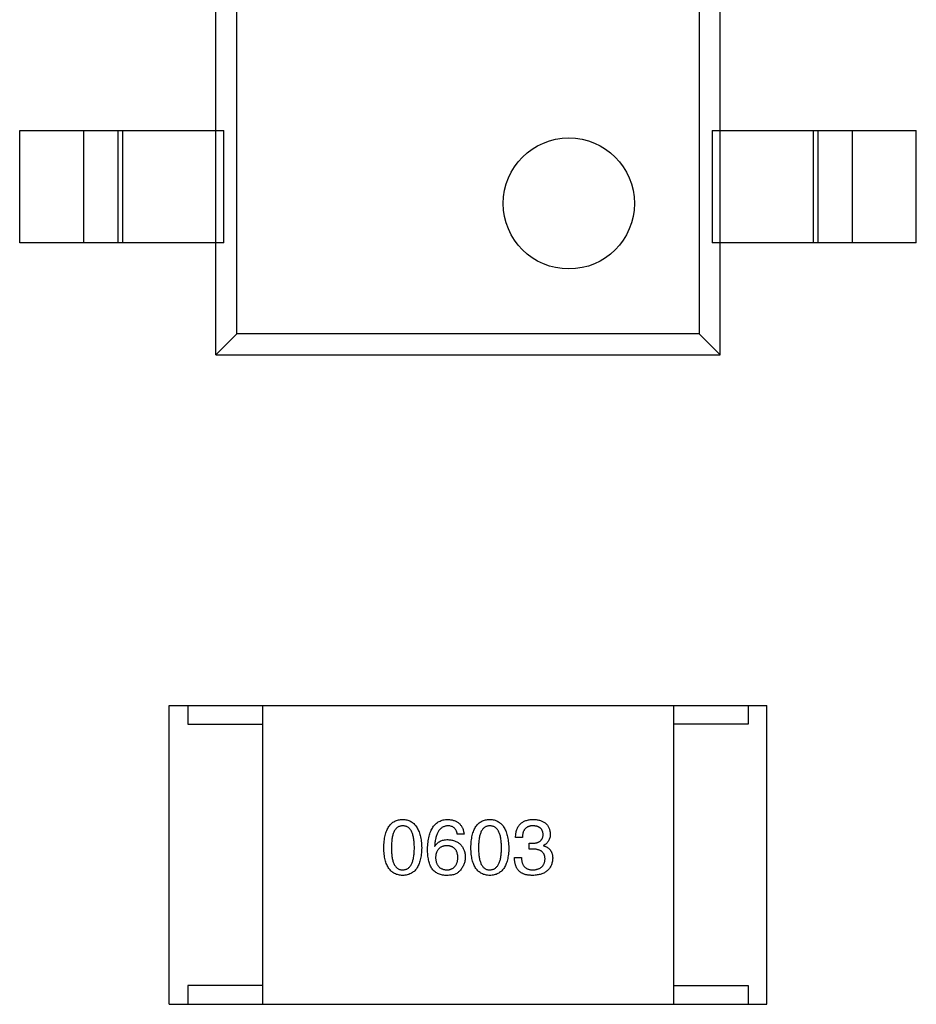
# Model space of a CAD drawing. Header units: millimetres. Extents: x 42 to 554, y 166 to 335.
# Tile 372 of 410: x 469.24 to 471.64, y 267.73 to 270.36. Entities that reach past the tile are written whole.
import ezdxf

# ---------------------------------------------------------------- set-up
doc = ezdxf.new("R2010")
doc.units = ezdxf.units.MM
doc.header["$LTSCALE"] = 30.734
doc.layers.get('0').update_dxf_attribs({"linetype": 'CONTINUOUS'})

msp = doc.modelspace()

# ---------------------------------------------------------------- linework, layer by layer
at = {"linetype": 'Continuous'}
for p, q in [((469.7693, 269.4645), (469.7693, 271.6645)), ((471.1193, 269.4645), (471.1193, 271.6645)), ((469.8256, 269.5207), (469.8256, 271.6082)), ((471.0631, 271.6082), (471.0631, 269.5207)), ((469.2443, 269.7645), (469.2443, 270.0645)), ((469.2443, 270.0645), (469.7904, 270.0645)), ((469.4161, 269.7645), (469.4161, 270.0645)), ((469.5073, 270.0645), (469.5073, 269.7645)), ((469.5195, 270.0645), (469.5195, 269.7645)), ((469.7904, 269.7645), (469.7904, 270.0645)), ((471.0983, 270.0645), (471.6443, 270.0645)), ((471.0983, 270.0645), (471.0983, 269.7645)), ((471.3692, 269.7645), (471.3692, 270.0645)), ((471.3813, 269.7645), (471.3813, 270.0645)), ((471.4726, 270.0645), (471.4726, 269.7645)), ((471.6443, 269.7645), (471.6443, 270.0645)), ((469.7904, 269.7645), (469.2443, 269.7645)), ((471.6443, 269.7645), (471.0983, 269.7645)), ((469.8256, 269.5207), (469.7693, 269.4645)), ((471.0631, 269.5207), (469.8256, 269.5207)), ((471.0631, 269.5207), (471.1193, 269.4645)), ((469.7693, 269.4645), (471.1193, 269.4645)), ((469.6446, 268.525), (471.2446, 268.525)), ((469.6446, 267.725), (469.6446, 268.525)), ((469.6946, 268.525), (469.6946, 268.475)), ((469.8946, 268.525), (469.8946, 267.725)), ((470.9946, 268.525), (470.9946, 267.725)), ((471.1946, 268.525), (471.1946, 268.475)), ((471.2446, 267.725), (471.2446, 268.525)), ((469.6946, 268.475), (469.8946, 268.475)), ((471.1946, 268.475), (470.9946, 268.475)), ((470.4337, 268.1809), (470.4157, 268.1809)), ((470.5898, 268.1718), (470.5718, 268.1718)), ((470.3551, 268.1489), (470.3559, 268.1481)), ((470.6079, 268.1563), (470.6177, 268.1563)), ((470.6079, 268.1407), (470.6079, 268.1563)), ((470.6169, 268.1407), (470.6079, 268.1407)), ((470.6464, 268.1505), (470.6464, 268.1497)), ((470.5685, 268.1177), (470.5874, 268.1177)), ((469.8946, 267.775), (469.6946, 267.775)), ((469.6946, 267.775), (469.6946, 267.725)), ((470.9946, 267.775), (471.1946, 267.775)), ((471.1946, 267.775), (471.1946, 267.725)), ((469.6446, 267.725), (471.2446, 267.725))]:
    msp.add_line(p, q, dxfattribs=at)
msp.add_circle((470.7143, 269.8695), 0.1754, dxfattribs=at)
for points, knots in [([(470.2188, 268.144), (470.2189, 268.147), (470.2191, 268.1529), (470.2199, 268.1615), (470.221, 268.1695), (470.2225, 268.1769), (470.2243, 268.1837), (470.2266, 268.1899), (470.2292, 268.1956), (470.2322, 268.2007), (470.2356, 268.2052), (470.2393, 268.2091), (470.2435, 268.2125), (470.248, 268.2152), (470.2529, 268.2174), (470.2581, 268.219), (470.2638, 268.2199), (470.2676, 268.2201), (470.2696, 268.2202)], [0, 0, 0, 0, 0.088823, 0.172287, 0.250296, 0.323438, 0.392244, 0.456221, 0.516635, 0.573871, 0.628, 0.680335, 0.731489, 0.782557, 0.834044, 0.886738, 0.942089, 1, 1, 1, 1]), ([(470.2696, 268.2202), (470.2716, 268.2201), (470.2754, 268.2198), (470.281, 268.2188), (470.2861, 268.2171), (470.291, 268.2149), (470.2955, 268.2121), (470.2996, 268.2088), (470.3033, 268.2048), (470.3066, 268.2003), (470.3097, 268.1952), (470.3123, 268.1896), (470.3146, 268.1833), (470.3165, 268.1766), (470.318, 268.1692), (470.3192, 268.1613), (470.3201, 268.1528), (470.3203, 268.147), (470.3204, 268.144)], [0, 0, 0, 0, 0.057415, 0.112361, 0.16496, 0.216437, 0.267441, 0.318839, 0.371478, 0.426325, 0.483626, 0.544235, 0.608673, 0.677374, 0.750405, 0.828394, 0.911525, 1, 1, 1, 1]), ([(470.3362, 268.1407), (470.3363, 268.1438), (470.3365, 268.1499), (470.3373, 268.1588), (470.3385, 268.1671), (470.3401, 268.1747), (470.342, 268.1818), (470.3444, 268.1883), (470.3472, 268.1942), (470.3504, 268.1995), (470.354, 268.2042), (470.358, 268.2083), (470.3624, 268.2118), (470.3672, 268.2147), (470.3724, 268.217), (470.378, 268.2187), (470.384, 268.2198), (470.3882, 268.2201), (470.3903, 268.2202)], [0, 0, 0, 0, 0.087517, 0.169686, 0.246944, 0.319347, 0.387088, 0.450961, 0.511075, 0.567974, 0.622351, 0.675039, 0.726853, 0.778688, 0.83093, 0.884738, 0.941043, 1, 1, 1, 1]), ([(470.3903, 268.2202), (470.3919, 268.2201), (470.395, 268.2198), (470.3995, 268.2191), (470.4038, 268.2181), (470.4077, 268.2169), (470.4114, 268.2154), (470.4149, 268.2136), (470.418, 268.2115), (470.4209, 268.2092), (470.4235, 268.2066), (470.4258, 268.2037), (470.4278, 268.2006), (470.4296, 268.1971), (470.4311, 268.1935), (470.4322, 268.1895), (470.4332, 268.1853), (470.4336, 268.1823), (470.4337, 268.1809)], [0, 0, 0, 0, 0.073784, 0.144317, 0.211047, 0.274818, 0.336501, 0.395724, 0.453465, 0.510016, 0.566585, 0.622844, 0.680328, 0.739335, 0.800408, 0.863904, 0.93053, 1, 1, 1, 1]), ([(470.452, 268.144), (470.4521, 268.147), (470.4523, 268.1529), (470.453, 268.1615), (470.4541, 268.1695), (470.4556, 268.1769), (470.4575, 268.1837), (470.4598, 268.1899), (470.4623, 268.1956), (470.4654, 268.2007), (470.4687, 268.2052), (470.4725, 268.2091), (470.4766, 268.2125), (470.4811, 268.2152), (470.486, 268.2174), (470.4913, 268.219), (470.4969, 268.2199), (470.5008, 268.2201), (470.5028, 268.2202)], [0, 0, 0, 0, 0.088823, 0.172287, 0.250296, 0.323438, 0.392244, 0.456221, 0.516635, 0.573871, 0.628, 0.680335, 0.731489, 0.782557, 0.834044, 0.886738, 0.942089, 1, 1, 1, 1]), ([(470.5028, 268.2202), (470.5047, 268.2201), (470.5086, 268.2198), (470.5141, 268.2188), (470.5193, 268.2171), (470.5241, 268.2149), (470.5286, 268.2121), (470.5327, 268.2088), (470.5364, 268.2048), (470.5398, 268.2003), (470.5428, 268.1952), (470.5454, 268.1896), (470.5477, 268.1833), (470.5496, 268.1766), (470.5511, 268.1692), (470.5524, 268.1613), (470.5532, 268.1528), (470.5535, 268.147), (470.5536, 268.144)], [0, 0, 0, 0, 0.057415, 0.112361, 0.16496, 0.216437, 0.267441, 0.318839, 0.371478, 0.426325, 0.483626, 0.544235, 0.608673, 0.677374, 0.750405, 0.828394, 0.911525, 1, 1, 1, 1]), ([(470.5718, 268.1718), (470.5719, 268.1738), (470.572, 268.1775), (470.5726, 268.1829), (470.5736, 268.1879), (470.575, 268.1926), (470.5767, 268.197), (470.5788, 268.2009), (470.5812, 268.2045), (470.5841, 268.2077), (470.5872, 268.2106), (470.5908, 268.2131), (470.5946, 268.2152), (470.5989, 268.2169), (470.6035, 268.2184), (470.6085, 268.2193), (470.6138, 268.22), (470.6175, 268.2201), (470.6194, 268.2202)], [0, 0, 0, 0, 0.074804, 0.144899, 0.211458, 0.274554, 0.334363, 0.392059, 0.448123, 0.503024, 0.558154, 0.613471, 0.670844, 0.729926, 0.792003, 0.857405, 0.926768, 1, 1, 1, 1]), ([(470.6194, 268.2202), (470.6211, 268.2201), (470.6244, 268.2199), (470.6293, 268.2193), (470.6339, 268.2184), (470.6381, 268.2172), (470.642, 268.2158), (470.6457, 268.2141), (470.649, 268.2121), (470.652, 268.2098), (470.6547, 268.2073), (470.657, 268.2044), (470.659, 268.2013), (470.6608, 268.1979), (470.6622, 268.1942), (470.6633, 268.1903), (470.6641, 268.1861), (470.6643, 268.1832), (470.6644, 268.1817)], [0, 0, 0, 0, 0.077845, 0.151584, 0.221397, 0.287366, 0.350104, 0.410398, 0.467998, 0.524388, 0.579979, 0.635152, 0.690917, 0.747936, 0.806661, 0.867861, 0.932479, 1, 1, 1, 1]), ([(470.2696, 268.203), (470.2684, 268.2029), (470.266, 268.2028), (470.2625, 268.2022), (470.2593, 268.201), (470.2563, 268.1994), (470.2536, 268.1972), (470.251, 268.1947), (470.2488, 268.1917), (470.2468, 268.1882), (470.245, 268.1842), (470.2434, 268.1798), (470.2422, 268.175), (470.2411, 268.1697), (470.2403, 268.1639), (470.2397, 268.1577), (470.2394, 268.151), (470.2393, 268.1463), (470.2393, 268.144)], [0, 0, 0, 0, 0.049764, 0.097007, 0.143217, 0.188577, 0.235116, 0.282997, 0.333719, 0.387776, 0.445989, 0.508679, 0.576563, 0.649481, 0.728235, 0.812722, 0.903548, 1, 1, 1, 1]), ([(470.3008, 268.144), (470.3008, 268.1463), (470.3007, 268.151), (470.3003, 268.1577), (470.2997, 268.1639), (470.2989, 268.1697), (470.2978, 268.175), (470.2965, 268.1798), (470.2949, 268.1842), (470.2931, 268.1882), (470.291, 268.1917), (470.2887, 268.1947), (470.2861, 268.1972), (470.2833, 268.1994), (470.2802, 268.201), (470.2769, 268.2022), (470.2733, 268.2028), (470.2709, 268.2029), (470.2696, 268.203)], [0, 0, 0, 0, 0.095719, 0.185854, 0.269738, 0.347952, 0.420315, 0.487894, 0.550245, 0.608186, 0.662454, 0.713283, 0.761375, 0.808209, 0.854301, 0.901312, 0.949396, 1, 1, 1, 1]), ([(470.3903, 268.203), (470.389, 268.2029), (470.3865, 268.2027), (470.3828, 268.2018), (470.3793, 268.2007), (470.3761, 268.199), (470.3731, 268.1971), (470.3703, 268.1946), (470.3678, 268.1918), (470.3654, 268.1886), (470.3633, 268.185), (470.3615, 268.181), (470.3598, 268.1766), (470.3584, 268.1718), (470.3572, 268.1667), (470.3563, 268.1611), (470.3555, 268.1551), (470.3552, 268.151), (470.3551, 268.1489)], [0, 0, 0, 0, 0.054741, 0.107075, 0.158339, 0.208382, 0.258772, 0.310045, 0.362765, 0.417822, 0.475982, 0.537466, 0.602901, 0.673037, 0.747247, 0.826291, 0.910782, 1, 1, 1, 1]), ([(470.4157, 268.1809), (470.4153, 268.1826), (470.4146, 268.1859), (470.4128, 268.1905), (470.4104, 268.1944), (470.4074, 268.1976), (470.4039, 268.2), (470.3998, 268.2017), (470.3952, 268.2028), (470.392, 268.2029), (470.3903, 268.203)], [0, 0, 0, 0, 0.1439, 0.274233, 0.394478, 0.509388, 0.621911, 0.738504, 0.863414, 1, 1, 1, 1]), ([(470.5028, 268.203), (470.5016, 268.2029), (470.4992, 268.2028), (470.4957, 268.2022), (470.4924, 268.201), (470.4894, 268.1994), (470.4867, 268.1972), (470.4842, 268.1947), (470.4819, 268.1917), (470.4799, 268.1882), (470.4782, 268.1842), (470.4766, 268.1798), (470.4754, 268.175), (470.4742, 268.1697), (470.4735, 268.1639), (470.4729, 268.1577), (470.4725, 268.151), (470.4725, 268.1463), (470.4725, 268.144)], [0, 0, 0, 0, 0.049764, 0.097007, 0.143217, 0.188577, 0.235116, 0.282997, 0.333719, 0.387776, 0.445989, 0.508679, 0.576563, 0.649481, 0.728235, 0.812722, 0.903548, 1, 1, 1, 1]), ([(470.5339, 268.144), (470.5339, 268.1463), (470.5339, 268.151), (470.5335, 268.1577), (470.5329, 268.1639), (470.5321, 268.1697), (470.531, 268.175), (470.5297, 268.1798), (470.5281, 268.1842), (470.5263, 268.1882), (470.5242, 268.1917), (470.5219, 268.1947), (470.5193, 268.1972), (470.5165, 268.1994), (470.5134, 268.201), (470.5101, 268.2022), (470.5065, 268.2028), (470.504, 268.2029), (470.5028, 268.203)], [0, 0, 0, 0, 0.095719, 0.185854, 0.269738, 0.347952, 0.420315, 0.487894, 0.550245, 0.608186, 0.662454, 0.713283, 0.761375, 0.808209, 0.854301, 0.901312, 0.949396, 1, 1, 1, 1]), ([(470.6185, 268.203), (470.6174, 268.203), (470.6152, 268.2029), (470.612, 268.2026), (470.6091, 268.2019), (470.6063, 268.2011), (470.6038, 268.2), (470.6014, 268.1987), (470.5993, 268.1971), (470.5974, 268.1952), (470.5957, 268.1931), (470.5942, 268.1908), (470.5929, 268.1882), (470.5919, 268.1854), (470.591, 268.1824), (470.5905, 268.1791), (470.59, 268.1755), (470.5899, 268.1731), (470.5898, 268.1718)], [0, 0, 0, 0, 0.069877, 0.136363, 0.198671, 0.257968, 0.315462, 0.370709, 0.425568, 0.479847, 0.535753, 0.592303, 0.651386, 0.713311, 0.778642, 0.84836, 0.921866, 1, 1, 1, 1]), ([(470.6456, 268.18), (470.6455, 268.1809), (470.6453, 268.1827), (470.6448, 268.1852), (470.6442, 268.1876), (470.6433, 268.1898), (470.6423, 268.1918), (470.641, 268.1936), (470.6396, 268.1954), (470.638, 268.1969), (470.6362, 268.1982), (470.6343, 268.1994), (470.6321, 268.2005), (470.6297, 268.2013), (470.6272, 268.202), (470.6245, 268.2025), (470.6216, 268.2028), (470.6196, 268.2029), (470.6185, 268.203)], [0, 0, 0, 0, 0.067655, 0.132224, 0.194132, 0.253145, 0.309858, 0.366002, 0.421361, 0.47702, 0.532632, 0.590536, 0.65067, 0.713258, 0.779588, 0.848803, 0.921949, 1, 1, 1, 1]), ([(470.3559, 268.1481), (470.3567, 268.1495), (470.3584, 268.1523), (470.3616, 268.156), (470.3653, 268.1592), (470.3694, 268.1617), (470.374, 268.1637), (470.379, 268.1651), (470.3845, 268.166), (470.3883, 268.166), (470.3903, 268.1661)], [0, 0, 0, 0, 0.122276, 0.239997, 0.35611, 0.473903, 0.59404, 0.720428, 0.855383, 1, 1, 1, 1]), ([(470.3903, 268.1661), (470.3921, 268.1659), (470.3957, 268.1656), (470.4008, 268.1647), (470.4056, 268.1636), (470.4101, 268.162), (470.4142, 268.1602), (470.418, 268.1581), (470.4215, 268.1556), (470.4246, 268.1528), (470.4274, 268.1497), (470.4297, 268.1463), (470.4319, 268.1426), (470.4336, 268.1386), (470.4349, 268.1342), (470.436, 268.1295), (470.4368, 268.1246), (470.4369, 268.1211), (470.437, 268.1194)], [0, 0, 0, 0, 0.074228, 0.144548, 0.211288, 0.274576, 0.335162, 0.393915, 0.450599, 0.506657, 0.562409, 0.618617, 0.676096, 0.735061, 0.79654, 0.860906, 0.928473, 1, 1, 1, 1]), ([(470.6177, 268.1563), (470.6188, 268.1563), (470.6209, 268.1564), (470.624, 268.1568), (470.6269, 268.1573), (470.6296, 268.158), (470.6321, 268.1589), (470.6343, 268.1599), (470.6364, 268.1612), (470.6382, 268.1626), (470.6399, 268.1641), (470.6413, 268.1659), (470.6426, 268.1678), (470.6436, 268.17), (470.6444, 268.1722), (470.645, 268.1747), (470.6454, 268.1773), (470.6455, 268.1791), (470.6456, 268.18)], [0, 0, 0, 0, 0.079415, 0.154091, 0.22508, 0.29186, 0.355026, 0.415127, 0.472418, 0.528511, 0.583551, 0.638361, 0.693547, 0.750023, 0.807857, 0.868401, 0.932259, 1, 1, 1, 1]), ([(470.6644, 268.1817), (470.6644, 268.1798), (470.6643, 268.1763), (470.6635, 268.1712), (470.662, 268.1666), (470.6601, 268.1624), (470.6575, 268.1587), (470.6544, 268.1554), (470.6506, 268.1526), (470.6478, 268.1512), (470.6464, 268.1505)], [0, 0, 0, 0, 0.143686, 0.277942, 0.40333, 0.521785, 0.638573, 0.755208, 0.874773, 1, 1, 1, 1]), ([(470.2696, 268.0702), (470.2676, 268.0703), (470.2638, 268.0705), (470.2581, 268.0714), (470.2529, 268.0729), (470.248, 268.075), (470.2435, 268.0777), (470.2393, 268.0809), (470.2356, 268.0847), (470.2322, 268.0891), (470.2292, 268.094), (470.2266, 268.0995), (470.2244, 268.1055), (470.2225, 268.1121), (470.221, 268.1193), (470.2199, 268.127), (470.2191, 268.1353), (470.2189, 268.141), (470.2188, 268.144)], [0, 0, 0, 0, 0.059135, 0.115606, 0.169241, 0.221578, 0.273261, 0.324749, 0.377329, 0.431642, 0.488541, 0.548597, 0.612232, 0.680174, 0.752504, 0.829777, 0.912307, 1, 1, 1, 1]), ([(470.2393, 268.144), (470.2393, 268.1416), (470.2394, 268.137), (470.2397, 268.1303), (470.2403, 268.124), (470.2411, 268.1183), (470.2422, 268.113), (470.2434, 268.1081), (470.245, 268.1037), (470.2468, 268.0998), (470.2488, 268.0963), (470.251, 268.0932), (470.2535, 268.0907), (470.2563, 268.0886), (470.2593, 268.0869), (470.2625, 268.0858), (470.266, 268.0851), (470.2684, 268.085), (470.2696, 268.0849)], [0, 0, 0, 0, 0.096457, 0.187288, 0.27178, 0.350132, 0.423455, 0.491343, 0.554037, 0.612253, 0.666313, 0.717038, 0.764921, 0.811214, 0.856775, 0.902988, 0.950234, 1, 1, 1, 1]), ([(470.2696, 268.0849), (470.2709, 268.085), (470.2733, 268.0852), (470.2769, 268.086), (470.2802, 268.0872), (470.2833, 268.0889), (470.2862, 268.091), (470.2887, 268.0936), (470.291, 268.0967), (470.2931, 268.1002), (470.2949, 268.1041), (470.2965, 268.1085), (470.2978, 268.1133), (470.2989, 268.1186), (470.2997, 268.1243), (470.3003, 268.1305), (470.3007, 268.1371), (470.3008, 268.1416), (470.3008, 268.144)], [0, 0, 0, 0, 0.050879, 0.099377, 0.146973, 0.193618, 0.240619, 0.289461, 0.34047, 0.395283, 0.453059, 0.515633, 0.582666, 0.655287, 0.732971, 0.815933, 0.905166, 1, 1, 1, 1]), ([(470.3204, 268.144), (470.3203, 268.141), (470.3201, 268.1353), (470.3194, 268.127), (470.3183, 268.1193), (470.3168, 268.1121), (470.3149, 268.1055), (470.3127, 268.0995), (470.3101, 268.094), (470.3071, 268.089), (470.3037, 268.0847), (470.2999, 268.0809), (470.2958, 268.0777), (470.2913, 268.075), (470.2864, 268.0729), (470.2811, 268.0714), (470.2755, 268.0705), (470.2716, 268.0703), (470.2696, 268.0702)], [0, 0, 0, 0, 0.08769, 0.170218, 0.24749, 0.319818, 0.387758, 0.451391, 0.511445, 0.568185, 0.622681, 0.67526, 0.726746, 0.778428, 0.830764, 0.884397, 0.940866, 1, 1, 1, 1]), ([(470.3469, 268.0899), (470.346, 268.0914), (470.3442, 268.0946), (470.3421, 268.0999), (470.3403, 268.1056), (470.3388, 268.1117), (470.3376, 268.1183), (470.3368, 268.1254), (470.3363, 268.1329), (470.3362, 268.138), (470.3362, 268.1407)], [0, 0, 0, 0, 0.101889, 0.209155, 0.322694, 0.442863, 0.569758, 0.70479, 0.848502, 1, 1, 1, 1]), ([(470.3878, 268.1497), (470.3867, 268.1497), (470.3844, 268.1496), (470.3811, 268.1491), (470.3781, 268.1484), (470.3752, 268.1474), (470.3725, 268.1463), (470.3701, 268.1449), (470.3679, 268.1432), (470.3659, 268.1413), (470.3641, 268.1392), (470.3625, 268.1368), (470.3611, 268.1342), (470.36, 268.1314), (470.359, 268.1283), (470.3583, 268.125), (470.3578, 268.1214), (470.3576, 268.119), (470.3575, 268.1177)], [0, 0, 0, 0, 0.070453, 0.136523, 0.199866, 0.260392, 0.318446, 0.374657, 0.430182, 0.485556, 0.541071, 0.598396, 0.657208, 0.718642, 0.783247, 0.851631, 0.923928, 1, 1, 1, 1]), ([(470.4174, 268.1186), (470.4173, 268.1198), (470.4171, 268.1222), (470.4166, 268.1256), (470.4158, 268.1288), (470.415, 268.1318), (470.4138, 268.1346), (470.4125, 268.1372), (470.4109, 268.1394), (470.4092, 268.1415), (470.4072, 268.1434), (470.4051, 268.145), (470.4027, 268.1463), (470.4001, 268.1475), (470.3973, 268.1484), (470.3944, 268.1491), (470.3912, 268.1496), (470.389, 268.1497), (470.3878, 268.1497)], [0, 0, 0, 0, 0.076288, 0.14871, 0.216387, 0.281386, 0.342528, 0.402111, 0.4591, 0.514852, 0.569974, 0.625644, 0.682226, 0.740156, 0.800362, 0.863471, 0.930116, 1, 1, 1, 1]), ([(470.5028, 268.0702), (470.5008, 268.0703), (470.4969, 268.0705), (470.4913, 268.0714), (470.486, 268.0729), (470.4811, 268.075), (470.4766, 268.0777), (470.4725, 268.0809), (470.4687, 268.0847), (470.4654, 268.0891), (470.4623, 268.094), (470.4598, 268.0995), (470.4575, 268.1055), (470.4556, 268.1121), (470.4541, 268.1193), (470.453, 268.127), (470.4523, 268.1353), (470.4521, 268.141), (470.452, 268.144)], [0, 0, 0, 0, 0.059135, 0.115606, 0.169241, 0.221578, 0.273261, 0.324749, 0.377329, 0.431642, 0.488541, 0.548597, 0.612232, 0.680174, 0.752504, 0.829777, 0.912307, 1, 1, 1, 1]), ([(470.4725, 268.144), (470.4725, 268.1416), (470.4725, 268.137), (470.4729, 268.1303), (470.4735, 268.124), (470.4743, 268.1183), (470.4754, 268.113), (470.4766, 268.1081), (470.4782, 268.1037), (470.4799, 268.0998), (470.4819, 268.0963), (470.4842, 268.0932), (470.4867, 268.0907), (470.4895, 268.0886), (470.4924, 268.0869), (470.4957, 268.0858), (470.4992, 268.0851), (470.5016, 268.085), (470.5028, 268.0849)], [0, 0, 0, 0, 0.096457, 0.187288, 0.27178, 0.350132, 0.423455, 0.491343, 0.554037, 0.612253, 0.666313, 0.717038, 0.764921, 0.811214, 0.856775, 0.902988, 0.950234, 1, 1, 1, 1]), ([(470.5028, 268.0849), (470.504, 268.085), (470.5065, 268.0852), (470.5101, 268.086), (470.5134, 268.0872), (470.5165, 268.0889), (470.5193, 268.091), (470.5218, 268.0936), (470.5242, 268.0967), (470.5263, 268.1002), (470.5281, 268.1041), (470.5296, 268.1085), (470.531, 268.1133), (470.5321, 268.1186), (470.5329, 268.1243), (470.5335, 268.1305), (470.5339, 268.1371), (470.5339, 268.1416), (470.5339, 268.144)], [0, 0, 0, 0, 0.050879, 0.099377, 0.146973, 0.193618, 0.240619, 0.289461, 0.34047, 0.395283, 0.453059, 0.515633, 0.582666, 0.655287, 0.732971, 0.815933, 0.905166, 1, 1, 1, 1]), ([(470.5536, 268.144), (470.5535, 268.141), (470.5533, 268.1353), (470.5525, 268.127), (470.5514, 268.1193), (470.5499, 268.1121), (470.5481, 268.1055), (470.5458, 268.0995), (470.5432, 268.094), (470.5402, 268.089), (470.5368, 268.0847), (470.5331, 268.0809), (470.5289, 268.0777), (470.5244, 268.075), (470.5195, 268.0729), (470.5143, 268.0714), (470.5087, 268.0705), (470.5048, 268.0703), (470.5028, 268.0702)], [0, 0, 0, 0, 0.08769, 0.170218, 0.24749, 0.319818, 0.387758, 0.451391, 0.511445, 0.568185, 0.622681, 0.67526, 0.726746, 0.778428, 0.830764, 0.884397, 0.940866, 1, 1, 1, 1]), ([(470.6505, 268.1136), (470.6505, 268.1147), (470.6504, 268.1169), (470.65, 268.1199), (470.6494, 268.1228), (470.6485, 268.1255), (470.6473, 268.1279), (470.6458, 268.1301), (470.6441, 268.1322), (470.6421, 268.134), (470.6399, 268.1356), (470.6374, 268.137), (470.6346, 268.1381), (470.6315, 268.139), (470.6282, 268.1398), (470.6247, 268.1403), (470.6209, 268.1407), (470.6183, 268.1407), (470.6169, 268.1407)], [0, 0, 0, 0, 0.066518, 0.129194, 0.188613, 0.245254, 0.300032, 0.353805, 0.407079, 0.461108, 0.516272, 0.574141, 0.634837, 0.699275, 0.767504, 0.840272, 0.917505, 1, 1, 1, 1]), ([(470.6464, 268.1497), (470.6474, 268.1494), (470.6494, 268.1487), (470.6522, 268.1476), (470.6547, 268.1463), (470.6572, 268.1449), (470.6594, 268.1433), (470.6614, 268.1416), (470.6633, 268.1397), (470.6649, 268.1376), (470.6663, 268.1354), (470.6676, 268.1331), (470.6686, 268.1306), (470.6695, 268.128), (470.6702, 268.1252), (470.6706, 268.1223), (470.671, 268.1193), (470.671, 268.1172), (470.671, 268.1161)], [0, 0, 0, 0, 0.069445, 0.136039, 0.200011, 0.261745, 0.322328, 0.381403, 0.438864, 0.496655, 0.554398, 0.612391, 0.672266, 0.733005, 0.79604, 0.861293, 0.928785, 1, 1, 1, 1]), ([(470.3575, 268.1177), (470.3576, 268.1164), (470.3578, 268.1139), (470.3583, 268.1103), (470.3591, 268.1069), (470.36, 268.1037), (470.3612, 268.1008), (470.3626, 268.0982), (470.3642, 268.0957), (470.3661, 268.0936), (470.3681, 268.0916), (470.3704, 268.0899), (470.3729, 268.0884), (470.3757, 268.0873), (470.3786, 268.0863), (470.3818, 268.0856), (470.3851, 268.0851), (470.3875, 268.085), (470.3887, 268.0849)], [0, 0, 0, 0, 0.076467, 0.148148, 0.216496, 0.280559, 0.342274, 0.401168, 0.458322, 0.514073, 0.569257, 0.62465, 0.68124, 0.739113, 0.799947, 0.862804, 0.929597, 1, 1, 1, 1]), ([(470.3887, 268.0849), (470.3898, 268.085), (470.3919, 268.0852), (470.395, 268.0858), (470.3979, 268.0866), (470.4006, 268.0876), (470.4031, 268.0889), (470.4054, 268.0904), (470.4075, 268.0922), (470.4094, 268.0942), (470.4111, 268.0964), (470.4126, 268.0989), (470.4139, 268.1016), (470.415, 268.1045), (470.4159, 268.1077), (470.4166, 268.1111), (470.4171, 268.1147), (470.4173, 268.1173), (470.4174, 268.1186)], [0, 0, 0, 0, 0.066682, 0.130303, 0.190802, 0.248749, 0.30534, 0.361219, 0.415721, 0.471765, 0.528279, 0.586428, 0.64659, 0.710143, 0.776461, 0.846692, 0.921137, 1, 1, 1, 1]), ([(470.437, 268.1194), (470.437, 268.1176), (470.4369, 268.1142), (470.4362, 268.1091), (470.435, 268.1042), (470.4334, 268.0995), (470.4313, 268.0949), (470.4288, 268.0905), (470.4258, 268.0864), (470.4235, 268.0838), (470.4223, 268.0825)], [0, 0, 0, 0, 0.12904, 0.253809, 0.377066, 0.499122, 0.621469, 0.744665, 0.870607, 1, 1, 1, 1]), ([(470.5907, 268.0751), (470.5898, 268.0755), (470.5881, 268.0764), (470.5857, 268.0779), (470.5834, 268.0796), (470.5813, 268.0814), (470.5793, 268.0835), (470.5775, 268.0857), (470.5759, 268.0881), (470.5744, 268.0907), (470.5731, 268.0935), (470.572, 268.0964), (470.571, 268.0995), (470.5702, 268.1028), (470.5695, 268.1063), (470.569, 268.11), (470.5687, 268.1138), (470.5686, 268.1164), (470.5685, 268.1177)], [0, 0, 0, 0, 0.056906, 0.113264, 0.168825, 0.223843, 0.279195, 0.335267, 0.392098, 0.450414, 0.51054, 0.572219, 0.636652, 0.703156, 0.773102, 0.845505, 0.921063, 1, 1, 1, 1]), ([(470.5874, 268.1177), (470.5874, 268.1164), (470.5875, 268.1138), (470.588, 268.1101), (470.5887, 268.1067), (470.5896, 268.1034), (470.5907, 268.1005), (470.5921, 268.0978), (470.5937, 268.0953), (470.5955, 268.0931), (470.5976, 268.0912), (470.5999, 268.0895), (470.6025, 268.0881), (470.6053, 268.087), (470.6082, 268.086), (470.6115, 268.0854), (470.6149, 268.085), (470.6173, 268.085), (470.6185, 268.0849)], [0, 0, 0, 0, 0.07723, 0.149593, 0.217944, 0.282232, 0.34411, 0.402297, 0.458791, 0.513966, 0.568538, 0.623291, 0.679957, 0.737243, 0.798142, 0.86118, 0.928728, 1, 1, 1, 1]), ([(470.671, 268.1161), (470.6709, 268.1143), (470.6706, 268.1108), (470.6697, 268.1058), (470.6685, 268.101), (470.6668, 268.0967), (470.6648, 268.0926), (470.6624, 268.0889), (470.6596, 268.0855), (470.6565, 268.0824), (470.6529, 268.0797), (470.649, 268.0773), (470.6447, 268.0753), (470.64, 268.0736), (470.635, 268.0722), (470.6296, 268.0712), (470.6238, 268.0705), (470.6198, 268.0703), (470.6177, 268.0702)], [0, 0, 0, 0, 0.068236, 0.132937, 0.194125, 0.253174, 0.310181, 0.365986, 0.421096, 0.476216, 0.532352, 0.590232, 0.649824, 0.71274, 0.778406, 0.848058, 0.921922, 1, 1, 1, 1]), ([(470.6185, 268.0849), (470.6198, 268.085), (470.6222, 268.0852), (470.6256, 268.0857), (470.6288, 268.0864), (470.6319, 268.0873), (470.6347, 268.0884), (470.6372, 268.0897), (470.6396, 268.0912), (470.6417, 268.0929), (470.6436, 268.0948), (470.6453, 268.0969), (470.6467, 268.0992), (470.6479, 268.1017), (470.649, 268.1044), (470.6497, 268.1073), (470.6503, 268.1104), (470.6504, 268.1125), (470.6505, 268.1136)], [0, 0, 0, 0, 0.076694, 0.149502, 0.218019, 0.283183, 0.345589, 0.405199, 0.462852, 0.519478, 0.575313, 0.630559, 0.687006, 0.744638, 0.804006, 0.866059, 0.931486, 1, 1, 1, 1]), ([(470.3854, 268.0702), (470.3833, 268.0703), (470.3793, 268.0705), (470.3735, 268.0716), (470.3681, 268.0732), (470.363, 268.0754), (470.3584, 268.0782), (470.3541, 268.0815), (470.3502, 268.0854), (470.348, 268.0884), (470.3469, 268.0899)], [0, 0, 0, 0, 0.137449, 0.267856, 0.393219, 0.514735, 0.63397, 0.753734, 0.874967, 1, 1, 1, 1]), ([(470.4223, 268.0825), (470.4213, 268.0814), (470.4194, 268.0793), (470.416, 268.0767), (470.4121, 268.0745), (470.4077, 268.0727), (470.4028, 268.0714), (470.3974, 268.0706), (470.3915, 268.0701), (470.3875, 268.0702), (470.3854, 268.0702)], [0, 0, 0, 0, 0.105033, 0.21147, 0.321511, 0.438526, 0.563605, 0.698055, 0.843218, 1, 1, 1, 1]), ([(470.6177, 268.0702), (470.6163, 268.0702), (470.6136, 268.0703), (470.6096, 268.0705), (470.6059, 268.0709), (470.6024, 268.0714), (470.5991, 268.072), (470.5961, 268.0729), (470.5933, 268.0739), (470.5915, 268.0747), (470.5907, 268.0751)], [0, 0, 0, 0, 0.15115, 0.29371, 0.429149, 0.55661, 0.677302, 0.791017, 0.898045, 1, 1, 1, 1])]:
    msp.add_open_spline(points, degree=3, knots=knots, dxfattribs=at)

doc.saveas('drawing.dxf')
